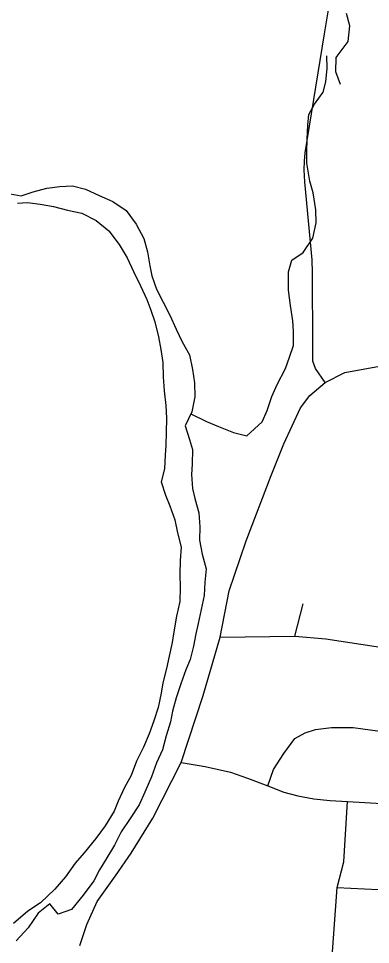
# Model space of a CAD drawing. Extents: x 208586767.6 to 208586821.4, y -134301046.9 to -134301022.9.
# Drawn here: x 208586779.791 to 208586780.118, y -134301029.317 to -134301028.455 of the extents above; entities that cross this region are included whole.
import ezdxf

# ---------------------------------------------------------------- set-up
doc = ezdxf.new("R2010")
doc.units = 0
for name, color, linetype in [('GM_X_City_Street', 7, 'Continuous'), ('GM_X_County_Road', 7, 'Continuous'), ('GM_X_Major_River', 7, 'Continuous'), ('GM_X_Minor_River', 7, 'Continuous'), ('GM_X_US_Route', 7, 'Continuous')]:
    doc.layers.add(name, color=color, linetype=linetype)

msp = doc.modelspace()

# ---------------------------------------------------------------- linework, layer by layer
at = {"layer": 'GM_X_City_Street'}
for p, q in [((208586780.04794, -134301029.0298), (208586780.05576, -134301028.99966)), ((208586780.08753, -134301029.26355), (208586780.19318, -134301029.26893))]:
    msp.add_line(p, q, dxfattribs=at)
for points in [[(208586779.97844, -134301029.03082), (208586780.04794, -134301029.0298), (208586780.07694, -134301029.0323), (208586780.12782, -134301029.04015), (208586780.13712, -134301029.04159), (208586780.15417, -134301029.04099), (208586780.17048, -134301029.03849), (208586780.17487, -134301029.03661), (208586780.18607, -134301029.03182), (208586780.20202, -134301029.02591), (208586780.21456, -134301029.02035), (208586780.22595, -134301029.01667), (208586780.23203, -134301029.01597), (208586780.24072, -134301029.01908), (208586780.24865, -134301029.02219), (208586780.25732, -134301029.02871)], [(208586780.02285, -134301029.16911), (208586780.02801, -134301029.1538), (208586780.03769, -134301029.13899), (208586780.04809, -134301029.12497), (208586780.05778, -134301029.11965), (208586780.06738, -134301029.1166), (208586780.08224, -134301029.1149), (208586780.10233, -134301029.11493), (208586780.11147, -134301029.1161), (208586780.13177, -134301029.11872), (208586780.17216, -134301029.12257)], [(208586779.94204, -134301029.14751), (208586779.96465, -134301029.15103), (208586779.98801, -134301029.15649), (208586780.00402, -134301029.16195), (208586780.02285, -134301029.16911), (208586780.03773, -134301029.17495), (208586780.05092, -134301029.17834), (208586780.0658, -134301029.18117), (208586780.08087, -134301029.18286), (208586780.09707, -134301029.1838), (208586780.13474, -134301029.18588)], [(208586780.06996, -134301029.57868), (208586780.06883, -134301029.51127), (208586780.07459, -134301029.43494), (208586780.08235, -134301029.33212), (208586780.08753, -134301029.26355), (208586780.09349, -134301029.23975), (208586780.09707, -134301029.1838)]]:
    msp.add_lwpolyline(points, dxfattribs=at)
at = {"layer": 'GM_X_County_Road'}
msp.add_lwpolyline([(208586780.07611, -134301028.7938), (208586780.06729, -134301028.78102), (208586780.06485, -134301028.77402), (208586780.06485, -134301028.76063), (208586780.06455, -134301028.69185), (208586780.06429, -134301028.67989), (208586780.05731, -134301028.60722), (208586780.0567, -134301028.59616), (208586780.05711, -134301028.58797), (208586780.05772, -134301028.58039), (208586780.07554, -134301028.46961), (208586780.07984, -134301028.44361)], dxfattribs=at)
at = {"layer": 'GM_X_Major_River'}
for points in [[(208586779.78282, -134301028.61832), (208586779.79309, -134301028.62023), (208586779.80449, -134301028.61649), (208586779.81702, -134301028.61313), (208586779.82917, -134301028.61166), (208586779.84093, -134301028.61096), (208586779.85305, -134301028.61405), (208586779.86592, -134301028.61981), (208586779.87841, -134301028.62556), (208586779.89088, -134301028.63397), (208586779.9003, -134301028.64654), (208586779.90745, -134301028.65986), (208586779.9108, -134301028.6724), (208586779.91301, -134301028.68532), (208586779.91486, -134301028.69482), (208586779.91935, -134301028.70699), (208586779.92536, -134301028.71917), (208586779.93175, -134301028.73134), (208586779.93738, -134301028.74428), (208586779.94301, -134301028.75607), (208586779.94978, -134301028.76825), (208586779.95274, -134301028.78193), (208586779.95458, -134301028.79409), (208586779.95489, -134301028.80738), (208586779.95217, -134301028.82103), (208586779.94604, -134301028.83429), (208586779.94977, -134301028.84684), (208586779.95276, -134301028.85634), (208586779.95231, -134301028.87001), (208586779.95189, -134301028.8795), (208586779.95258, -134301028.89241), (208586779.95481, -134301028.90191), (208586779.95854, -134301028.91521), (208586779.95961, -134301028.92812), (208586779.95917, -134301028.94065), (208586779.96177, -134301028.95357), (208586779.96549, -134301028.96726), (208586779.96429, -134301028.97978), (208586779.96347, -134301028.99192), (208586779.96075, -134301029.0052), (208586779.95803, -134301029.01809), (208586779.95571, -134301029.02757), (208586779.95376, -134301029.03933), (208586779.95066, -134301029.05147), (208586779.94644, -134301029.06132), (208586779.94183, -134301029.07421), (208586779.93759, -134301029.08709), (208586779.93412, -134301029.09961), (208586779.93217, -134301029.10947), (208586779.92831, -134301029.12274), (208586779.92484, -134301029.13563), (208586779.91909, -134301029.14775), (208586779.91447, -134301029.16064), (208586779.90834, -134301029.17503), (208586779.90297, -134301029.18678), (208586779.89456, -134301029.19965), (208586779.88615, -134301029.21176), (208586779.88002, -134301029.22426), (208586779.87199, -134301029.23751), (208586779.86626, -134301029.24735), (208586779.8609, -134301029.25758), (208586779.85097, -134301029.27082), (208586779.8399, -134301029.28406), (208586779.82774, -134301029.28856), (208586779.81983, -134301029.27903), (208586779.80916, -134301029.28771), (208586779.79961, -134301029.30134), (208586779.78855, -134301029.31343)], [(208586779.78964, -134301028.62705), (208586779.79913, -134301028.62633), (208586779.81088, -134301028.6279), (208586779.82338, -134301028.63024), (208586779.83627, -134301028.63371), (208586779.84953, -134301028.63643), (208586779.86315, -134301028.64333), (208586779.87486, -134301028.65287), (208586779.88428, -134301028.66545), (208586779.8918, -134301028.67801), (208586779.89781, -134301028.69057), (208586779.90419, -134301028.70388), (208586779.9102, -134301028.71682), (208586779.91394, -134301028.72671), (208586779.91769, -134301028.73735), (208586779.92103, -134301028.75142), (208586779.92325, -134301028.76319), (208586779.92509, -134301028.77535), (208586779.9254, -134301028.78864), (208586779.92648, -134301028.80155), (208586779.92793, -134301028.81523), (208586779.92862, -134301028.827), (208586779.92818, -134301028.84028), (208586779.92774, -134301028.85205), (208586779.92732, -134301028.86154), (208586779.9265, -134301028.87406), (208586779.92341, -134301028.8862), (208586779.92752, -134301028.89875), (208586779.93164, -134301028.90864), (208586779.93613, -134301028.92156), (208586779.93872, -134301028.93372), (208586779.94207, -134301028.94703), (208586779.94125, -134301028.95955), (208586779.94081, -134301028.97208), (208586779.94113, -134301028.98461), (208586779.94106, -134301028.99751), (208586779.93796, -134301029.01117), (208586779.93524, -134301029.02596), (208586779.93367, -134301029.03582), (208586779.93095, -134301029.04834), (208586779.92862, -134301029.0601), (208586779.92514, -134301029.07337), (208586779.92358, -134301029.08286), (208586779.92086, -134301029.09613), (208586779.91662, -134301029.10864), (208586779.91239, -134301029.12077), (208586779.90702, -134301029.13327), (208586779.90051, -134301029.14615), (208586779.89551, -134301029.15941), (208586779.88939, -134301029.17077), (208586779.88364, -134301029.18328), (208586779.8798, -134301029.19275), (208586779.87139, -134301029.20638), (208586779.86261, -134301029.21811), (208586779.85192, -134301029.23134), (208586779.84353, -134301029.24117), (208586779.83436, -134301029.25366), (208586779.82444, -134301029.26538), (208586779.81111, -134301029.27785), (208586779.79931, -134301029.28577), (208586779.78598, -134301029.2971)]]:
    msp.add_lwpolyline(points, dxfattribs=at)
at = {"layer": 'GM_X_Minor_River'}
for points in [[(208586780.09054, -134301028.51673), (208586780.08606, -134301028.50493), (208586780.08652, -134301028.49166), (208586780.09762, -134301028.47654), (208586780.09923, -134301028.46213), (208586780.09627, -134301028.45073)], [(208586779.95122, -134301028.82309), (208586779.9659, -134301028.83028), (208586779.97686, -134301028.83494), (208586779.99085, -134301028.84039), (208586780.00334, -134301028.84355), (208586780.01751, -134301028.83041), (208586780.02217, -134301028.81983), (208586780.02647, -134301028.80696), (208586780.03152, -134301028.79563), (208586780.03925, -134301028.7809), (208586780.04315, -134301028.77031), (208586780.04667, -134301028.75934), (208586780.0468, -134301028.74606), (208586780.04613, -134301028.73656), (208586780.04399, -134301028.72212), (208586780.04223, -134301028.70805), (208586780.04202, -134301028.69097), (208586780.04516, -134301028.68), (208586780.05586, -134301028.67289), (208586780.06472, -134301028.65969), (208586780.06789, -134301028.6453), (208586780.06763, -134301028.63315), (208586780.06513, -134301028.61757), (208586780.06182, -134301028.60653), (208586780.05933, -134301028.5898), (208586780.05905, -134301028.57917), (208586780.05954, -134301028.56741), (208586780.06005, -134301028.55451), (208586780.06091, -134301028.54465), (208586780.06631, -134301028.53483), (208586780.07439, -134301028.52391), (208586780.07677, -134301028.51406), (208586780.07802, -134301028.50155), (208586780.07776, -134301028.49016)]]:
    msp.add_lwpolyline(points, dxfattribs=at)
at = {"layer": 'GM_X_US_Route'}
for points in [[(208586780.07611, -134301028.7938), (208586780.09467, -134301028.78467), (208586780.15067, -134301028.77432), (208586780.17654, -134301028.77036), (208586780.22614, -134301028.76063), (208586780.24592, -134301028.75424), (208586780.26418, -134301028.7445), (208586780.28077, -134301028.73175), (208586780.30447, -134301028.69732), (208586780.32981, -134301028.63647), (208586780.34077, -134301028.61278), (208586780.39086, -134301028.54759), (208586780.41981, -134301028.50789), (208586780.46148, -134301028.45196), (208586780.4935, -134301028.40437), (208586780.53825, -134301028.33791), (208586780.56849, -134301028.29704), (208586780.61815, -134301028.22406), (208586780.63465, -134301028.20057), (208586780.64716, -134301028.17861), (208586780.68911, -134301028.10083), (208586780.70709, -134301028.06766)], [(208586779.84784, -134301029.31776), (208586779.8543, -134301029.29797), (208586779.86393, -134301029.2767), (208586779.88106, -134301029.25279), (208586779.89554, -134301029.23173), (208586779.91572, -134301029.19927), (208586779.94204, -134301029.14751), (208586779.96265, -134301029.08522), (208586779.97844, -134301029.03082), (208586779.98678, -134301028.98784), (208586780.00257, -134301028.94134), (208586780.02582, -134301028.88037), (208586780.03777, -134301028.85101), (208586780.05329, -134301028.81754), (208586780.06211, -134301028.80597), (208586780.07611, -134301028.7938)]]:
    msp.add_lwpolyline(points, dxfattribs=at)

doc.saveas('drawing.dxf')
